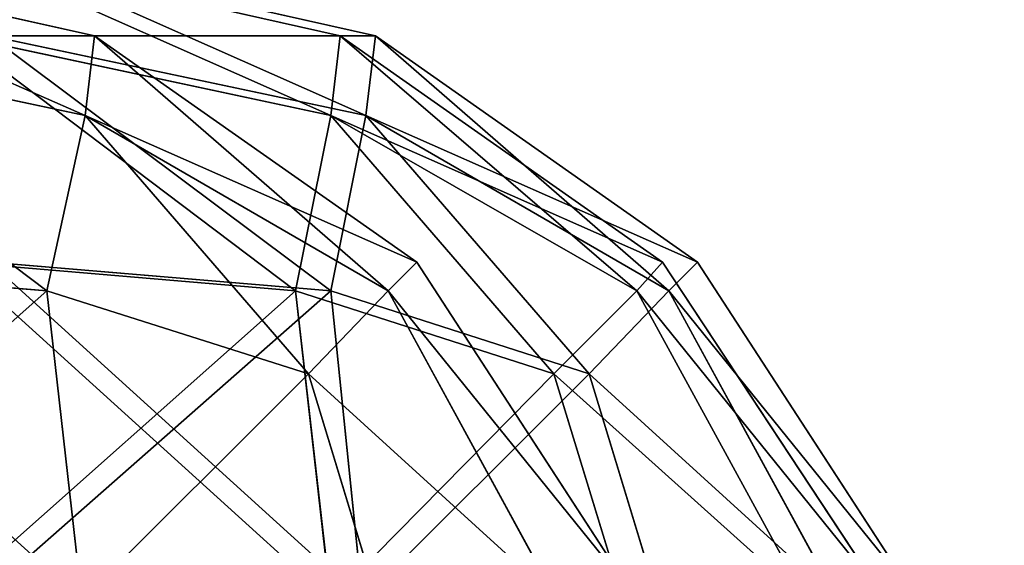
# Model space of a CAD drawing. Extents: x 0 to 48.8, y 0 to 26.9.
# Tile 830 of 872: x 46.419 to 46.4498, y 2.8211 to 2.8376. Entities that reach past the tile are written whole.
import ezdxf

# ---------------------------------------------------------------- set-up
doc = ezdxf.new("R2010")
doc.units = 0
doc.header["$MEASUREMENT"] = 0
doc.layers.get('0').update_dxf_attribs({"linetype": 'CONTINUOUS'})
for name, color, linetype in [('DOOR_FACE_RT', 251, 'CONTINUOUS'), ('DRAWER_LOWER_FACE_1', 251, 'CONTINUOUS'), ('DRAWER_UPPER_FACE_1', 251, 'CONTINUOUS')]:
    doc.layers.add(name, color=color, linetype=linetype)

# ---------------------------------------------------------------- blocks, each defined once
blk = doc.blocks.new('T48IT100NP_TRADECAD_DXF')
at = {"layer": 'DOOR_FACE_RT', "color": 0}
for p, q in [((46.4181, 2.8398, 82.0027), (46.4301, 2.8371, 82.0027)), ((46.4301, 2.8371, 36.3611), (46.4181, 2.8398, 36.361)), ((46.4181, 2.8398, 82.0027), (46.4301, 2.8371, 82.0027)), ((46.4301, 2.8371, 36.3611), (46.4181, 2.8398, 36.361)), ((46.4298, 2.8346, 82.0145), (46.418, 2.8371, 82.0147)), ((46.4298, 2.8346, 82.0145), (46.418, 2.8371, 82.0147)), ((46.418, 2.8371, 36.349), (46.4298, 2.8346, 36.3493)), ((46.418, 2.8371, 36.349), (46.4298, 2.8346, 36.3493)), ((46.4301, 2.8371, 82.0027), (46.4298, 2.8346, 82.0145)), ((46.4301, 2.8371, 82.0027), (46.4298, 2.8346, 82.0145)), ((46.4298, 2.8346, 36.3493), (46.4301, 2.8371, 36.3611)), ((46.4298, 2.8346, 36.3493), (46.4301, 2.8371, 36.3611)), ((46.4301, 2.8371, 82.0027), (46.4301, 2.8371, 36.3611)), ((46.4402, 2.83, 82.0027), (46.4301, 2.8371, 82.0027)), ((46.4301, 2.8371, 36.3611), (46.4402, 2.83, 36.3611)), ((46.4402, 2.83, 82.0027), (46.4301, 2.8371, 82.0027)), ((46.4301, 2.8371, 36.3611), (46.4402, 2.83, 36.3611)), ((46.4301, 2.8371, 82.0027), (46.4301, 2.8371, 36.3611)), ((46.4298, 2.8346, 82.0145), (46.4287, 2.8291, 82.024)), ((46.4298, 2.8346, 82.0145), (46.4287, 2.8291, 82.024)), ((46.4287, 2.8291, 36.3398), (46.4298, 2.8346, 36.3493)), ((46.4287, 2.8291, 36.3398), (46.4298, 2.8346, 36.3493)), ((46.4393, 2.8291, 82.0133), (46.4298, 2.8346, 82.0145)), ((46.4393, 2.8291, 82.0133), (46.4298, 2.8346, 82.0145)), ((46.4298, 2.8346, 36.3493), (46.4393, 2.8291, 36.3504)), ((46.4298, 2.8346, 36.3493), (46.4393, 2.8291, 36.3504)), ((46.418, 2.83, 82.0249), (46.4287, 2.8291, 82.024)), ((46.418, 2.83, 82.0249), (46.4287, 2.8291, 82.024)), ((46.418, 2.83, 36.3389), (46.4287, 2.8291, 36.3398)), ((46.418, 2.83, 36.3389), (46.4287, 2.8291, 36.3398)), ((46.4393, 2.8291, 82.0133), (46.4402, 2.83, 82.0027)), ((46.4393, 2.8291, 82.0133), (46.4402, 2.83, 82.0027)), ((46.4402, 2.83, 36.3611), (46.4393, 2.8291, 36.3504)), ((46.4402, 2.83, 36.3611), (46.4393, 2.8291, 36.3504)), ((46.4469, 2.8197, 82.0027), (46.4402, 2.83, 82.0027)), ((46.4402, 2.83, 36.3611), (46.4469, 2.8197, 36.3611)), ((46.4402, 2.83, 82.0027), (46.4402, 2.83, 36.3611)), ((46.4469, 2.8197, 82.0027), (46.4402, 2.83, 82.0027)), ((46.4402, 2.83, 36.3611), (46.4469, 2.8197, 36.3611)), ((46.4402, 2.83, 82.0027), (46.4402, 2.83, 36.3611)), ((46.4287, 2.8291, 82.024), (46.4368, 2.8265, 82.0214)), ((46.4297, 2.8194, 36.3345), (46.4287, 2.8291, 36.3398)), ((46.4287, 2.8291, 36.3398), (46.4368, 2.8265, 36.3423)), ((46.4287, 2.8291, 82.024), (46.4368, 2.8265, 82.0214)), ((46.4287, 2.8291, 82.024), (46.4297, 2.8194, 82.0293)), ((46.4287, 2.8291, 82.024), (46.4297, 2.8194, 82.0293)), ((46.4287, 2.8291, 36.3398), (46.4368, 2.8265, 36.3423)), ((46.4297, 2.8194, 36.3345), (46.4287, 2.8291, 36.3398)), ((46.4368, 2.8265, 82.0214), (46.4393, 2.8291, 82.0133)), ((46.4368, 2.8265, 82.0214), (46.4393, 2.8291, 82.0133)), ((46.4393, 2.8291, 36.3504), (46.4368, 2.8265, 36.3423)), ((46.4393, 2.8291, 36.3504), (46.4368, 2.8265, 36.3423)), ((46.4446, 2.8194, 82.0144), (46.4393, 2.8291, 82.0133)), ((46.4446, 2.8194, 82.0144), (46.4393, 2.8291, 82.0133)), ((46.4393, 2.8291, 36.3504), (46.4446, 2.8194, 36.3494)), ((46.4393, 2.8291, 36.3504), (46.4446, 2.8194, 36.3494)), ((46.4368, 2.8265, 36.3423), (46.4393, 2.8183, 36.3398)), ((46.4393, 2.8183, 82.0239), (46.4368, 2.8265, 82.0214)), ((46.4393, 2.8183, 82.0239), (46.4368, 2.8265, 82.0214)), ((46.4368, 2.8265, 36.3423), (46.4393, 2.8183, 36.3398))]:
    blk.add_line(p, q, dxfattribs=at)
at = {"layer": 'DRAWER_LOWER_FACE_1', "color": 0}
for p, q in [((46.417, 2.8398, 21.8854), (46.429, 2.8371, 21.8854)), ((46.429, 2.8371, 5.8856), (46.417, 2.8398, 5.8856)), ((46.417, 2.8398, 21.8854), (46.429, 2.8371, 21.8854)), ((46.429, 2.8371, 5.8856), (46.417, 2.8398, 5.8856)), ((46.4287, 2.8346, 21.8971), (46.417, 2.8371, 21.8974)), ((46.4287, 2.8346, 21.8971), (46.417, 2.8371, 21.8974)), ((46.417, 2.8371, 5.8735), (46.4287, 2.8346, 5.8738)), ((46.417, 2.8371, 5.8735), (46.4287, 2.8346, 5.8738)), ((46.429, 2.8371, 21.8854), (46.4287, 2.8346, 21.8971)), ((46.429, 2.8371, 21.8854), (46.4287, 2.8346, 21.8971)), ((46.4287, 2.8346, 5.8738), (46.429, 2.8371, 5.8856)), ((46.4287, 2.8346, 5.8738), (46.429, 2.8371, 5.8856)), ((46.429, 2.8371, 21.8854), (46.429, 2.8371, 5.8856)), ((46.4391, 2.83, 21.8854), (46.429, 2.8371, 21.8854)), ((46.429, 2.8371, 5.8856), (46.4391, 2.83, 5.8856)), ((46.4391, 2.83, 21.8854), (46.429, 2.8371, 21.8854)), ((46.429, 2.8371, 5.8856), (46.4391, 2.83, 5.8856)), ((46.429, 2.8371, 21.8854), (46.429, 2.8371, 5.8856)), ((46.4287, 2.8346, 21.8971), (46.4276, 2.8291, 21.9067)), ((46.4287, 2.8346, 21.8971), (46.4276, 2.8291, 21.9067)), ((46.4276, 2.8291, 5.8643), (46.4287, 2.8346, 5.8738)), ((46.4276, 2.8291, 5.8643), (46.4287, 2.8346, 5.8738)), ((46.4383, 2.8291, 21.896), (46.4287, 2.8346, 21.8971)), ((46.4383, 2.8291, 21.896), (46.4287, 2.8346, 21.8971)), ((46.4287, 2.8346, 5.8738), (46.4383, 2.8291, 5.875)), ((46.4287, 2.8346, 5.8738), (46.4383, 2.8291, 5.875)), ((46.417, 2.83, 21.9076), (46.4276, 2.8291, 21.9067)), ((46.417, 2.83, 21.9076), (46.4276, 2.8291, 21.9067)), ((46.417, 2.83, 5.8634), (46.4276, 2.8291, 5.8643)), ((46.417, 2.83, 5.8634), (46.4276, 2.8291, 5.8643)), ((46.4383, 2.8291, 21.896), (46.4391, 2.83, 21.8854)), ((46.4383, 2.8291, 21.896), (46.4391, 2.83, 21.8854)), ((46.4391, 2.83, 5.8856), (46.4383, 2.8291, 5.875)), ((46.4391, 2.83, 5.8856), (46.4383, 2.8291, 5.875)), ((46.4459, 2.8197, 21.8854), (46.4391, 2.83, 21.8854)), ((46.4391, 2.83, 5.8856), (46.4459, 2.8197, 5.8856)), ((46.4391, 2.83, 21.8854), (46.4391, 2.83, 5.8856)), ((46.4459, 2.8197, 21.8854), (46.4391, 2.83, 21.8854)), ((46.4391, 2.83, 5.8856), (46.4459, 2.8197, 5.8856)), ((46.4391, 2.83, 21.8854), (46.4391, 2.83, 5.8856)), ((46.4276, 2.8291, 21.9067), (46.4357, 2.8265, 21.9041)), ((46.4287, 2.8194, 5.859), (46.4276, 2.8291, 5.8643)), ((46.4276, 2.8291, 5.8643), (46.4357, 2.8265, 5.8669)), ((46.4276, 2.8291, 21.9067), (46.4357, 2.8265, 21.9041)), ((46.4276, 2.8291, 21.9067), (46.4287, 2.8194, 21.912)), ((46.4276, 2.8291, 21.9067), (46.4287, 2.8194, 21.912)), ((46.4276, 2.8291, 5.8643), (46.4357, 2.8265, 5.8669)), ((46.4287, 2.8194, 5.859), (46.4276, 2.8291, 5.8643)), ((46.4357, 2.8265, 21.9041), (46.4383, 2.8291, 21.896)), ((46.4357, 2.8265, 21.9041), (46.4383, 2.8291, 21.896)), ((46.4383, 2.8291, 5.875), (46.4357, 2.8265, 5.8669)), ((46.4383, 2.8291, 5.875), (46.4357, 2.8265, 5.8669)), ((46.4436, 2.8194, 21.8971), (46.4383, 2.8291, 21.896)), ((46.4436, 2.8194, 21.8971), (46.4383, 2.8291, 21.896)), ((46.4383, 2.8291, 5.875), (46.4436, 2.8194, 5.8739)), ((46.4383, 2.8291, 5.875), (46.4436, 2.8194, 5.8739)), ((46.4357, 2.8265, 5.8669), (46.4382, 2.8183, 5.8644)), ((46.4382, 2.8183, 21.9066), (46.4357, 2.8265, 21.9041)), ((46.4382, 2.8183, 21.9066), (46.4357, 2.8265, 21.9041)), ((46.4357, 2.8265, 5.8669), (46.4382, 2.8183, 5.8644))]:
    blk.add_line(p, q, dxfattribs=at)
at = {"layer": 'DRAWER_UPPER_FACE_1', "color": 0}
for p, q in [((46.4092, 2.8398, 32.4748), (46.4213, 2.8371, 32.4748)), ((46.4213, 2.8371, 25.7866), (46.4092, 2.8398, 25.7866)), ((46.4092, 2.8398, 32.4748), (46.4213, 2.8371, 32.4748)), ((46.4213, 2.8371, 25.7866), (46.4092, 2.8398, 25.7866)), ((46.421, 2.8346, 32.4866), (46.4092, 2.8371, 32.4869)), ((46.421, 2.8346, 32.4866), (46.4092, 2.8371, 32.4869)), ((46.4092, 2.8371, 25.7746), (46.421, 2.8346, 25.7749)), ((46.4092, 2.8371, 25.7746), (46.421, 2.8346, 25.7749)), ((46.4213, 2.8371, 32.4748), (46.421, 2.8346, 32.4866)), ((46.4213, 2.8371, 32.4748), (46.421, 2.8346, 32.4866)), ((46.421, 2.8346, 25.7749), (46.4213, 2.8371, 25.7866)), ((46.421, 2.8346, 25.7749), (46.4213, 2.8371, 25.7866)), ((46.4213, 2.8371, 32.4748), (46.4213, 2.8371, 25.7866)), ((46.4314, 2.83, 32.4748), (46.4213, 2.8371, 32.4748)), ((46.4213, 2.8371, 25.7866), (46.4314, 2.83, 25.7866)), ((46.4314, 2.83, 32.4748), (46.4213, 2.8371, 32.4748)), ((46.4213, 2.8371, 25.7866), (46.4314, 2.83, 25.7866)), ((46.4213, 2.8371, 32.4748), (46.4213, 2.8371, 25.7866)), ((46.421, 2.8346, 32.4866), (46.4198, 2.8291, 32.4961)), ((46.421, 2.8346, 32.4866), (46.4198, 2.8291, 32.4961)), ((46.4198, 2.8291, 25.7653), (46.421, 2.8346, 25.7749)), ((46.4198, 2.8291, 25.7653), (46.421, 2.8346, 25.7749)), ((46.4305, 2.8291, 32.4854), (46.421, 2.8346, 32.4866)), ((46.4305, 2.8291, 32.4854), (46.421, 2.8346, 32.4866)), ((46.421, 2.8346, 25.7749), (46.4305, 2.8291, 25.776)), ((46.421, 2.8346, 25.7749), (46.4305, 2.8291, 25.776)), ((46.4092, 2.83, 32.497), (46.4198, 2.8291, 32.4961)), ((46.4092, 2.83, 32.497), (46.4198, 2.8291, 32.4961)), ((46.4092, 2.83, 25.7645), (46.4198, 2.8291, 25.7653)), ((46.4092, 2.83, 25.7645), (46.4198, 2.8291, 25.7653)), ((46.4305, 2.8291, 32.4854), (46.4314, 2.83, 32.4748)), ((46.4305, 2.8291, 32.4854), (46.4314, 2.83, 32.4748)), ((46.4314, 2.83, 25.7866), (46.4305, 2.8291, 25.776)), ((46.4314, 2.83, 25.7866), (46.4305, 2.8291, 25.776)), ((46.4381, 2.8197, 32.4748), (46.4314, 2.83, 32.4748)), ((46.4314, 2.83, 25.7866), (46.4381, 2.8197, 25.7866)), ((46.4314, 2.83, 32.4748), (46.4314, 2.83, 25.7866)), ((46.4381, 2.8197, 32.4748), (46.4314, 2.83, 32.4748)), ((46.4314, 2.83, 25.7866), (46.4381, 2.8197, 25.7866)), ((46.4314, 2.83, 32.4748), (46.4314, 2.83, 25.7866)), ((46.4198, 2.8291, 32.4961), (46.428, 2.8265, 32.4936)), ((46.4209, 2.8194, 25.76), (46.4198, 2.8291, 25.7653)), ((46.4198, 2.8291, 25.7653), (46.428, 2.8265, 25.7679)), ((46.4198, 2.8291, 32.4961), (46.428, 2.8265, 32.4936)), ((46.4198, 2.8291, 32.4961), (46.4209, 2.8194, 32.5014)), ((46.4198, 2.8291, 32.4961), (46.4209, 2.8194, 32.5014)), ((46.4198, 2.8291, 25.7653), (46.428, 2.8265, 25.7679)), ((46.4209, 2.8194, 25.76), (46.4198, 2.8291, 25.7653)), ((46.428, 2.8265, 32.4936), (46.4305, 2.8291, 32.4854)), ((46.428, 2.8265, 32.4936), (46.4305, 2.8291, 32.4854)), ((46.4305, 2.8291, 25.776), (46.428, 2.8265, 25.7679)), ((46.4305, 2.8291, 25.776), (46.428, 2.8265, 25.7679)), ((46.4358, 2.8194, 32.4865), (46.4305, 2.8291, 32.4854)), ((46.4358, 2.8194, 32.4865), (46.4305, 2.8291, 32.4854)), ((46.4305, 2.8291, 25.776), (46.4358, 2.8194, 25.7749)), ((46.4305, 2.8291, 25.776), (46.4358, 2.8194, 25.7749)), ((46.428, 2.8265, 25.7679), (46.4305, 2.8183, 25.7654)), ((46.4305, 2.8183, 32.4961), (46.428, 2.8265, 32.4936)), ((46.4305, 2.8183, 32.4961), (46.428, 2.8265, 32.4936)), ((46.428, 2.8265, 25.7679), (46.4305, 2.8183, 25.7654))]:
    blk.add_line(p, q, dxfattribs=at)
at = {"layer": 'DOOR_FACE_RT', "color": 251}
mesh = blk.add_polyface(dxfattribs=at)
corners = [(48.2712, 2.9472, 83.8789), (45.9378, 2.3076, 83.8789), (45.9378, 2.9472, 83.8789), (48.2712, 2.3076, 83.8789)]
mesh.append_faces([[corners[k] for k in face] for face in [(0, 1, 2), (1, 0, 3)]], dxfattribs={"vtx0": -1, "color": 251})
mesh = blk.add_polyface(dxfattribs=at)
corners = [(48.2712, 2.3076, 34.4848), (45.9378, 2.9472, 34.4848), (45.9378, 2.3076, 34.4848), (48.2712, 2.9472, 34.4848)]
mesh.append_faces([[corners[k] for k in face] for face in [(0, 1, 2), (1, 0, 3)]], dxfattribs={"vtx0": -1, "color": 251})
mesh = blk.add_polyface(dxfattribs=at)
corners = [(46.418, 2.8371, 82.0147), (46.4301, 2.8371, 82.0027), (46.4181, 2.8398, 82.0027), (46.4298, 2.8346, 82.0145)]
mesh.append_faces([[corners[k] for k in face] for face in [(0, 1, 2), (1, 0, 3)]], dxfattribs={"vtx0": -1, "color": 251})
mesh = blk.add_polyface(dxfattribs=at)
corners = [(46.4181, 2.8398, 36.361), (46.4298, 2.8346, 36.3493), (46.418, 2.8371, 36.349), (46.4301, 2.8371, 36.3611)]
mesh.append_faces([[corners[k] for k in face] for face in [(0, 1, 2), (1, 0, 3)]], dxfattribs={"vtx0": -1, "color": 251})
mesh = blk.add_polyface(dxfattribs=at)
corners = [(46.4181, 2.8398, 82.0027), (46.4301, 2.8371, 36.3611), (46.4181, 2.8398, 36.361), (46.4301, 2.8371, 82.0027)]
mesh.append_faces([[corners[k] for k in face] for face in [(0, 1, 2), (1, 0, 3)]], dxfattribs={"vtx0": -1, "color": 251})
mesh = blk.add_polyface(dxfattribs=at)
corners = [(46.418, 2.8371, 82.0147), (46.4287, 2.8291, 82.024), (46.4298, 2.8346, 82.0145), (46.418, 2.83, 82.0249)]
mesh.append_faces([[corners[k] for k in face] for face in [(0, 1, 2), (1, 0, 3)]], dxfattribs={"vtx0": -1, "color": 251})
mesh = blk.add_polyface(dxfattribs=at)
corners = [(46.418, 2.8371, 36.349), (46.4287, 2.8291, 36.3398), (46.418, 2.83, 36.3389), (46.4298, 2.8346, 36.3493)]
mesh.append_faces([[corners[k] for k in face] for face in [(0, 1, 2), (1, 0, 3)]], dxfattribs={"vtx0": -1, "color": 251})
mesh = blk.add_polyface(dxfattribs=at)
corners = [(46.4298, 2.8346, 82.0145), (46.4402, 2.83, 82.0027), (46.4301, 2.8371, 82.0027), (46.4393, 2.8291, 82.0133)]
mesh.append_faces([[corners[k] for k in face] for face in [(0, 1, 2), (1, 0, 3)]], dxfattribs={"vtx0": -1, "color": 251})
mesh = blk.add_polyface(dxfattribs=at)
corners = [(46.4301, 2.8371, 36.3611), (46.4393, 2.8291, 36.3504), (46.4298, 2.8346, 36.3493), (46.4402, 2.83, 36.3611)]
mesh.append_faces([[corners[k] for k in face] for face in [(0, 1, 2), (1, 0, 3)]], dxfattribs={"vtx0": -1, "color": 251})
mesh = blk.add_polyface(dxfattribs=at)
corners = [(46.4301, 2.8371, 82.0027), (46.4402, 2.83, 36.3611), (46.4301, 2.8371, 36.3611), (46.4402, 2.83, 82.0027)]
mesh.append_faces([[corners[k] for k in face] for face in [(0, 1, 2), (1, 0, 3)]], dxfattribs={"vtx0": -1, "color": 251})
mesh = blk.add_polyface(dxfattribs=at)
corners = [(46.4298, 2.8346, 82.0145), (46.4368, 2.8265, 82.0214), (46.4393, 2.8291, 82.0133), (46.4287, 2.8291, 82.024)]
mesh.append_faces([[corners[k] for k in face] for face in [(0, 1, 2), (1, 0, 3)]], dxfattribs={"vtx0": -1, "color": 251})
mesh = blk.add_polyface(dxfattribs=at)
corners = [(46.4298, 2.8346, 36.3493), (46.4368, 2.8265, 36.3423), (46.4287, 2.8291, 36.3398), (46.4393, 2.8291, 36.3504)]
mesh.append_faces([[corners[k] for k in face] for face in [(0, 1, 2), (1, 0, 3)]], dxfattribs={"vtx0": -1, "color": 251})
mesh = blk.add_polyface(dxfattribs=at)
corners = [(46.4297, 2.8194, 82.0293), (46.418, 2.83, 82.0249), (46.418, 2.8197, 82.0316), (46.4287, 2.8291, 82.024)]
mesh.append_faces([[corners[k] for k in face] for face in [(0, 1, 2), (1, 0, 3)]], dxfattribs={"vtx0": -1, "color": 251})
mesh = blk.add_polyface(dxfattribs=at)
corners = [(46.4287, 2.8291, 36.3398), (46.418, 2.8197, 36.3322), (46.418, 2.83, 36.3389), (46.4297, 2.8194, 36.3345)]
mesh.append_faces([[corners[k] for k in face] for face in [(0, 1, 2), (1, 0, 3)]], dxfattribs={"vtx0": -1, "color": 251})
mesh = blk.add_polyface(dxfattribs=at)
corners = [(46.4469, 2.8197, 82.0027), (46.4393, 2.8291, 82.0133), (46.4446, 2.8194, 82.0144), (46.4402, 2.83, 82.0027)]
mesh.append_faces([[corners[k] for k in face] for face in [(0, 1, 2), (1, 0, 3)]], dxfattribs={"vtx0": -1, "color": 251})
mesh = blk.add_polyface(dxfattribs=at)
corners = [(46.4393, 2.8291, 36.3504), (46.4469, 2.8197, 36.3611), (46.4446, 2.8194, 36.3494), (46.4402, 2.83, 36.3611)]
mesh.append_faces([[corners[k] for k in face] for face in [(0, 1, 2), (1, 0, 3)]], dxfattribs={"vtx0": -1, "color": 251})
mesh = blk.add_polyface(dxfattribs=at)
corners = [(46.4402, 2.83, 36.3611), (46.4469, 2.8197, 82.0027), (46.4469, 2.8197, 36.3611), (46.4402, 2.83, 82.0027)]
mesh.append_faces([[corners[k] for k in face] for face in [(0, 1, 2), (1, 0, 3)]], dxfattribs={"vtx0": -1, "color": 251})
mesh = blk.add_polyface(dxfattribs=at)
corners = [(46.4368, 2.8265, 36.3423), (46.4297, 2.8194, 36.3345), (46.4287, 2.8291, 36.3398), (46.4393, 2.8183, 36.3398)]
mesh.append_faces([[corners[k] for k in face] for face in [(0, 1, 2), (1, 0, 3)]], dxfattribs={"vtx0": -1, "color": 251})
mesh = blk.add_polyface(dxfattribs=at)
corners = [(46.4297, 2.8194, 82.0293), (46.4368, 2.8265, 82.0214), (46.4287, 2.8291, 82.024), (46.4393, 2.8183, 82.0239)]
mesh.append_faces([[corners[k] for k in face] for face in [(0, 1, 2), (1, 0, 3)]], dxfattribs={"vtx0": -1, "color": 251})
mesh = blk.add_polyface(dxfattribs=at)
corners = [(46.4446, 2.8194, 82.0144), (46.4368, 2.8265, 82.0214), (46.4393, 2.8183, 82.0239), (46.4393, 2.8291, 82.0133)]
mesh.append_faces([[corners[k] for k in face] for face in [(0, 1, 2), (1, 0, 3)]], dxfattribs={"vtx0": -1, "color": 251})
mesh = blk.add_polyface(dxfattribs=at)
corners = [(46.4368, 2.8265, 36.3423), (46.4446, 2.8194, 36.3494), (46.4393, 2.8183, 36.3398), (46.4393, 2.8291, 36.3504)]
mesh.append_faces([[corners[k] for k in face] for face in [(0, 1, 2), (1, 0, 3)]], dxfattribs={"vtx0": -1, "color": 251})
at = {"layer": 'DRAWER_LOWER_FACE_1', "color": 251}
mesh = blk.add_polyface(dxfattribs=at)
corners = [(48.2619, 2.9468, 23.7616), (45.9367, 2.3076, 23.7616), (45.9367, 2.9468, 23.7616), (48.2619, 2.3076, 23.7616)]
mesh.append_faces([[corners[k] for k in face] for face in [(0, 1, 2), (1, 0, 3)]], dxfattribs={"vtx0": -1, "color": 251})
mesh = blk.add_polyface(dxfattribs=at)
corners = [(48.2619, 2.3076, 4.0094), (45.9367, 2.9468, 4.0094), (45.9367, 2.3076, 4.0094), (48.2619, 2.9468, 4.0094)]
mesh.append_faces([[corners[k] for k in face] for face in [(0, 1, 2), (1, 0, 3)]], dxfattribs={"vtx0": -1, "color": 251})
mesh = blk.add_polyface(dxfattribs=at)
corners = [(46.417, 2.8398, 21.8854), (46.429, 2.8371, 5.8856), (46.417, 2.8398, 5.8856), (46.429, 2.8371, 21.8854)]
mesh.append_faces([[corners[k] for k in face] for face in [(0, 1, 2), (1, 0, 3)]], dxfattribs={"vtx0": -1, "color": 251})
mesh = blk.add_polyface(dxfattribs=at)
corners = [(46.417, 2.8371, 21.8974), (46.429, 2.8371, 21.8854), (46.417, 2.8398, 21.8854), (46.4287, 2.8346, 21.8971)]
mesh.append_faces([[corners[k] for k in face] for face in [(0, 1, 2), (1, 0, 3)]], dxfattribs={"vtx0": -1, "color": 251})
mesh = blk.add_polyface(dxfattribs=at)
corners = [(46.417, 2.8398, 5.8856), (46.4287, 2.8346, 5.8738), (46.417, 2.8371, 5.8735), (46.429, 2.8371, 5.8856)]
mesh.append_faces([[corners[k] for k in face] for face in [(0, 1, 2), (1, 0, 3)]], dxfattribs={"vtx0": -1, "color": 251})
mesh = blk.add_polyface(dxfattribs=at)
corners = [(46.417, 2.8371, 21.8974), (46.4276, 2.8291, 21.9067), (46.4287, 2.8346, 21.8971), (46.417, 2.83, 21.9076)]
mesh.append_faces([[corners[k] for k in face] for face in [(0, 1, 2), (1, 0, 3)]], dxfattribs={"vtx0": -1, "color": 251})
mesh = blk.add_polyface(dxfattribs=at)
corners = [(46.417, 2.8371, 5.8735), (46.4276, 2.8291, 5.8643), (46.417, 2.83, 5.8634), (46.4287, 2.8346, 5.8738)]
mesh.append_faces([[corners[k] for k in face] for face in [(0, 1, 2), (1, 0, 3)]], dxfattribs={"vtx0": -1, "color": 251})
mesh = blk.add_polyface(dxfattribs=at)
corners = [(46.4287, 2.8346, 21.8971), (46.4391, 2.83, 21.8854), (46.429, 2.8371, 21.8854), (46.4383, 2.8291, 21.896)]
mesh.append_faces([[corners[k] for k in face] for face in [(0, 1, 2), (1, 0, 3)]], dxfattribs={"vtx0": -1, "color": 251})
mesh = blk.add_polyface(dxfattribs=at)
corners = [(46.429, 2.8371, 5.8856), (46.4383, 2.8291, 5.875), (46.4287, 2.8346, 5.8738), (46.4391, 2.83, 5.8856)]
mesh.append_faces([[corners[k] for k in face] for face in [(0, 1, 2), (1, 0, 3)]], dxfattribs={"vtx0": -1, "color": 251})
mesh = blk.add_polyface(dxfattribs=at)
corners = [(46.429, 2.8371, 21.8854), (46.4391, 2.83, 5.8856), (46.429, 2.8371, 5.8856), (46.4391, 2.83, 21.8854)]
mesh.append_faces([[corners[k] for k in face] for face in [(0, 1, 2), (1, 0, 3)]], dxfattribs={"vtx0": -1, "color": 251})
mesh = blk.add_polyface(dxfattribs=at)
corners = [(46.4287, 2.8346, 21.8971), (46.4357, 2.8265, 21.9041), (46.4383, 2.8291, 21.896), (46.4276, 2.8291, 21.9067)]
mesh.append_faces([[corners[k] for k in face] for face in [(0, 1, 2), (1, 0, 3)]], dxfattribs={"vtx0": -1, "color": 251})
mesh = blk.add_polyface(dxfattribs=at)
corners = [(46.4287, 2.8346, 5.8738), (46.4357, 2.8265, 5.8669), (46.4276, 2.8291, 5.8643), (46.4383, 2.8291, 5.875)]
mesh.append_faces([[corners[k] for k in face] for face in [(0, 1, 2), (1, 0, 3)]], dxfattribs={"vtx0": -1, "color": 251})
mesh = blk.add_polyface(dxfattribs=at)
corners = [(46.4287, 2.8194, 21.912), (46.417, 2.83, 21.9076), (46.417, 2.8197, 21.9143), (46.4276, 2.8291, 21.9067)]
mesh.append_faces([[corners[k] for k in face] for face in [(0, 1, 2), (1, 0, 3)]], dxfattribs={"vtx0": -1, "color": 251})
mesh = blk.add_polyface(dxfattribs=at)
corners = [(46.4276, 2.8291, 5.8643), (46.417, 2.8197, 5.8567), (46.417, 2.83, 5.8634), (46.4287, 2.8194, 5.859)]
mesh.append_faces([[corners[k] for k in face] for face in [(0, 1, 2), (1, 0, 3)]], dxfattribs={"vtx0": -1, "color": 251})
mesh = blk.add_polyface(dxfattribs=at)
corners = [(46.4459, 2.8197, 21.8854), (46.4383, 2.8291, 21.896), (46.4436, 2.8194, 21.8971), (46.4391, 2.83, 21.8854)]
mesh.append_faces([[corners[k] for k in face] for face in [(0, 1, 2), (1, 0, 3)]], dxfattribs={"vtx0": -1, "color": 251})
mesh = blk.add_polyface(dxfattribs=at)
corners = [(46.4383, 2.8291, 5.875), (46.4459, 2.8197, 5.8856), (46.4436, 2.8194, 5.8739), (46.4391, 2.83, 5.8856)]
mesh.append_faces([[corners[k] for k in face] for face in [(0, 1, 2), (1, 0, 3)]], dxfattribs={"vtx0": -1, "color": 251})
mesh = blk.add_polyface(dxfattribs=at)
corners = [(46.4391, 2.83, 5.8856), (46.4459, 2.8197, 21.8854), (46.4459, 2.8197, 5.8856), (46.4391, 2.83, 21.8854)]
mesh.append_faces([[corners[k] for k in face] for face in [(0, 1, 2), (1, 0, 3)]], dxfattribs={"vtx0": -1, "color": 251})
mesh = blk.add_polyface(dxfattribs=at)
corners = [(46.4357, 2.8265, 5.8669), (46.4287, 2.8194, 5.859), (46.4276, 2.8291, 5.8643), (46.4382, 2.8183, 5.8644)]
mesh.append_faces([[corners[k] for k in face] for face in [(0, 1, 2), (1, 0, 3)]], dxfattribs={"vtx0": -1, "color": 251})
mesh = blk.add_polyface(dxfattribs=at)
corners = [(46.4287, 2.8194, 21.912), (46.4357, 2.8265, 21.9041), (46.4276, 2.8291, 21.9067), (46.4382, 2.8183, 21.9066)]
mesh.append_faces([[corners[k] for k in face] for face in [(0, 1, 2), (1, 0, 3)]], dxfattribs={"vtx0": -1, "color": 251})
mesh = blk.add_polyface(dxfattribs=at)
corners = [(46.4436, 2.8194, 21.8971), (46.4357, 2.8265, 21.9041), (46.4382, 2.8183, 21.9066), (46.4383, 2.8291, 21.896)]
mesh.append_faces([[corners[k] for k in face] for face in [(0, 1, 2), (1, 0, 3)]], dxfattribs={"vtx0": -1, "color": 251})
mesh = blk.add_polyface(dxfattribs=at)
corners = [(46.4357, 2.8265, 5.8669), (46.4436, 2.8194, 5.8739), (46.4382, 2.8183, 5.8644), (46.4383, 2.8291, 5.875)]
mesh.append_faces([[corners[k] for k in face] for face in [(0, 1, 2), (1, 0, 3)]], dxfattribs={"vtx0": -1, "color": 251})
at = {"layer": 'DRAWER_UPPER_FACE_1', "color": 251}
mesh = blk.add_polyface(dxfattribs=at)
corners = [(48.2542, 2.9468, 34.351), (45.9289, 2.3076, 34.351), (45.9289, 2.9468, 34.351), (48.2542, 2.3076, 34.351)]
mesh.append_faces([[corners[k] for k in face] for face in [(0, 1, 2), (1, 0, 3)]], dxfattribs={"vtx0": -1, "color": 251})
mesh = blk.add_polyface(dxfattribs=at)
corners = [(48.2542, 2.3076, 23.9104), (45.9289, 2.9468, 23.9104), (45.9289, 2.3076, 23.9104), (48.2542, 2.9468, 23.9104)]
mesh.append_faces([[corners[k] for k in face] for face in [(0, 1, 2), (1, 0, 3)]], dxfattribs={"vtx0": -1, "color": 251})
mesh = blk.add_polyface(dxfattribs=at)
corners = [(46.4092, 2.8398, 32.4748), (46.4213, 2.8371, 25.7866), (46.4092, 2.8398, 25.7866), (46.4213, 2.8371, 32.4748)]
mesh.append_faces([[corners[k] for k in face] for face in [(0, 1, 2), (1, 0, 3)]], dxfattribs={"vtx0": -1, "color": 251})
mesh = blk.add_polyface(dxfattribs=at)
corners = [(46.4092, 2.8371, 32.4869), (46.4213, 2.8371, 32.4748), (46.4092, 2.8398, 32.4748), (46.421, 2.8346, 32.4866)]
mesh.append_faces([[corners[k] for k in face] for face in [(0, 1, 2), (1, 0, 3)]], dxfattribs={"vtx0": -1, "color": 251})
mesh = blk.add_polyface(dxfattribs=at)
corners = [(46.4092, 2.8398, 25.7866), (46.421, 2.8346, 25.7749), (46.4092, 2.8371, 25.7746), (46.4213, 2.8371, 25.7866)]
mesh.append_faces([[corners[k] for k in face] for face in [(0, 1, 2), (1, 0, 3)]], dxfattribs={"vtx0": -1, "color": 251})
mesh = blk.add_polyface(dxfattribs=at)
corners = [(46.4092, 2.8371, 32.4869), (46.4198, 2.8291, 32.4961), (46.421, 2.8346, 32.4866), (46.4092, 2.83, 32.497)]
mesh.append_faces([[corners[k] for k in face] for face in [(0, 1, 2), (1, 0, 3)]], dxfattribs={"vtx0": -1, "color": 251})
mesh = blk.add_polyface(dxfattribs=at)
corners = [(46.4092, 2.8371, 25.7746), (46.4198, 2.8291, 25.7653), (46.4092, 2.83, 25.7645), (46.421, 2.8346, 25.7749)]
mesh.append_faces([[corners[k] for k in face] for face in [(0, 1, 2), (1, 0, 3)]], dxfattribs={"vtx0": -1, "color": 251})
mesh = blk.add_polyface(dxfattribs=at)
corners = [(46.421, 2.8346, 32.4866), (46.4314, 2.83, 32.4748), (46.4213, 2.8371, 32.4748), (46.4305, 2.8291, 32.4854)]
mesh.append_faces([[corners[k] for k in face] for face in [(0, 1, 2), (1, 0, 3)]], dxfattribs={"vtx0": -1, "color": 251})
mesh = blk.add_polyface(dxfattribs=at)
corners = [(46.4213, 2.8371, 25.7866), (46.4305, 2.8291, 25.776), (46.421, 2.8346, 25.7749), (46.4314, 2.83, 25.7866)]
mesh.append_faces([[corners[k] for k in face] for face in [(0, 1, 2), (1, 0, 3)]], dxfattribs={"vtx0": -1, "color": 251})
mesh = blk.add_polyface(dxfattribs=at)
corners = [(46.4213, 2.8371, 32.4748), (46.4314, 2.83, 25.7866), (46.4213, 2.8371, 25.7866), (46.4314, 2.83, 32.4748)]
mesh.append_faces([[corners[k] for k in face] for face in [(0, 1, 2), (1, 0, 3)]], dxfattribs={"vtx0": -1, "color": 251})
mesh = blk.add_polyface(dxfattribs=at)
corners = [(46.421, 2.8346, 32.4866), (46.428, 2.8265, 32.4936), (46.4305, 2.8291, 32.4854), (46.4198, 2.8291, 32.4961)]
mesh.append_faces([[corners[k] for k in face] for face in [(0, 1, 2), (1, 0, 3)]], dxfattribs={"vtx0": -1, "color": 251})
mesh = blk.add_polyface(dxfattribs=at)
corners = [(46.421, 2.8346, 25.7749), (46.428, 2.8265, 25.7679), (46.4198, 2.8291, 25.7653), (46.4305, 2.8291, 25.776)]
mesh.append_faces([[corners[k] for k in face] for face in [(0, 1, 2), (1, 0, 3)]], dxfattribs={"vtx0": -1, "color": 251})
mesh = blk.add_polyface(dxfattribs=at)
corners = [(46.4209, 2.8194, 32.5014), (46.4092, 2.83, 32.497), (46.4092, 2.8197, 32.5037), (46.4198, 2.8291, 32.4961)]
mesh.append_faces([[corners[k] for k in face] for face in [(0, 1, 2), (1, 0, 3)]], dxfattribs={"vtx0": -1, "color": 251})
mesh = blk.add_polyface(dxfattribs=at)
corners = [(46.4198, 2.8291, 25.7653), (46.4092, 2.8197, 25.7577), (46.4092, 2.83, 25.7645), (46.4209, 2.8194, 25.76)]
mesh.append_faces([[corners[k] for k in face] for face in [(0, 1, 2), (1, 0, 3)]], dxfattribs={"vtx0": -1, "color": 251})
mesh = blk.add_polyface(dxfattribs=at)
corners = [(46.4381, 2.8197, 32.4748), (46.4305, 2.8291, 32.4854), (46.4358, 2.8194, 32.4865), (46.4314, 2.83, 32.4748)]
mesh.append_faces([[corners[k] for k in face] for face in [(0, 1, 2), (1, 0, 3)]], dxfattribs={"vtx0": -1, "color": 251})
mesh = blk.add_polyface(dxfattribs=at)
corners = [(46.4305, 2.8291, 25.776), (46.4381, 2.8197, 25.7866), (46.4358, 2.8194, 25.7749), (46.4314, 2.83, 25.7866)]
mesh.append_faces([[corners[k] for k in face] for face in [(0, 1, 2), (1, 0, 3)]], dxfattribs={"vtx0": -1, "color": 251})
mesh = blk.add_polyface(dxfattribs=at)
corners = [(46.4314, 2.83, 25.7866), (46.4381, 2.8197, 32.4748), (46.4381, 2.8197, 25.7866), (46.4314, 2.83, 32.4748)]
mesh.append_faces([[corners[k] for k in face] for face in [(0, 1, 2), (1, 0, 3)]], dxfattribs={"vtx0": -1, "color": 251})
mesh = blk.add_polyface(dxfattribs=at)
corners = [(46.428, 2.8265, 25.7679), (46.4209, 2.8194, 25.76), (46.4198, 2.8291, 25.7653), (46.4305, 2.8183, 25.7654)]
mesh.append_faces([[corners[k] for k in face] for face in [(0, 1, 2), (1, 0, 3)]], dxfattribs={"vtx0": -1, "color": 251})
mesh = blk.add_polyface(dxfattribs=at)
corners = [(46.4209, 2.8194, 32.5014), (46.428, 2.8265, 32.4936), (46.4198, 2.8291, 32.4961), (46.4305, 2.8183, 32.4961)]
mesh.append_faces([[corners[k] for k in face] for face in [(0, 1, 2), (1, 0, 3)]], dxfattribs={"vtx0": -1, "color": 251})
mesh = blk.add_polyface(dxfattribs=at)
corners = [(46.4358, 2.8194, 32.4865), (46.428, 2.8265, 32.4936), (46.4305, 2.8183, 32.4961), (46.4305, 2.8291, 32.4854)]
mesh.append_faces([[corners[k] for k in face] for face in [(0, 1, 2), (1, 0, 3)]], dxfattribs={"vtx0": -1, "color": 251})
mesh = blk.add_polyface(dxfattribs=at)
corners = [(46.428, 2.8265, 25.7679), (46.4358, 2.8194, 25.7749), (46.4305, 2.8183, 25.7654), (46.4305, 2.8291, 25.776)]
mesh.append_faces([[corners[k] for k in face] for face in [(0, 1, 2), (1, 0, 3)]], dxfattribs={"vtx0": -1, "color": 251})

msp = doc.modelspace()

# ---------------------------------------------------------------- block references
at = {"color": 0}
msp.add_blockref('T48IT100NP_TRADECAD_DXF', (0, 0), dxfattribs=at)

doc.saveas('drawing.dxf')
